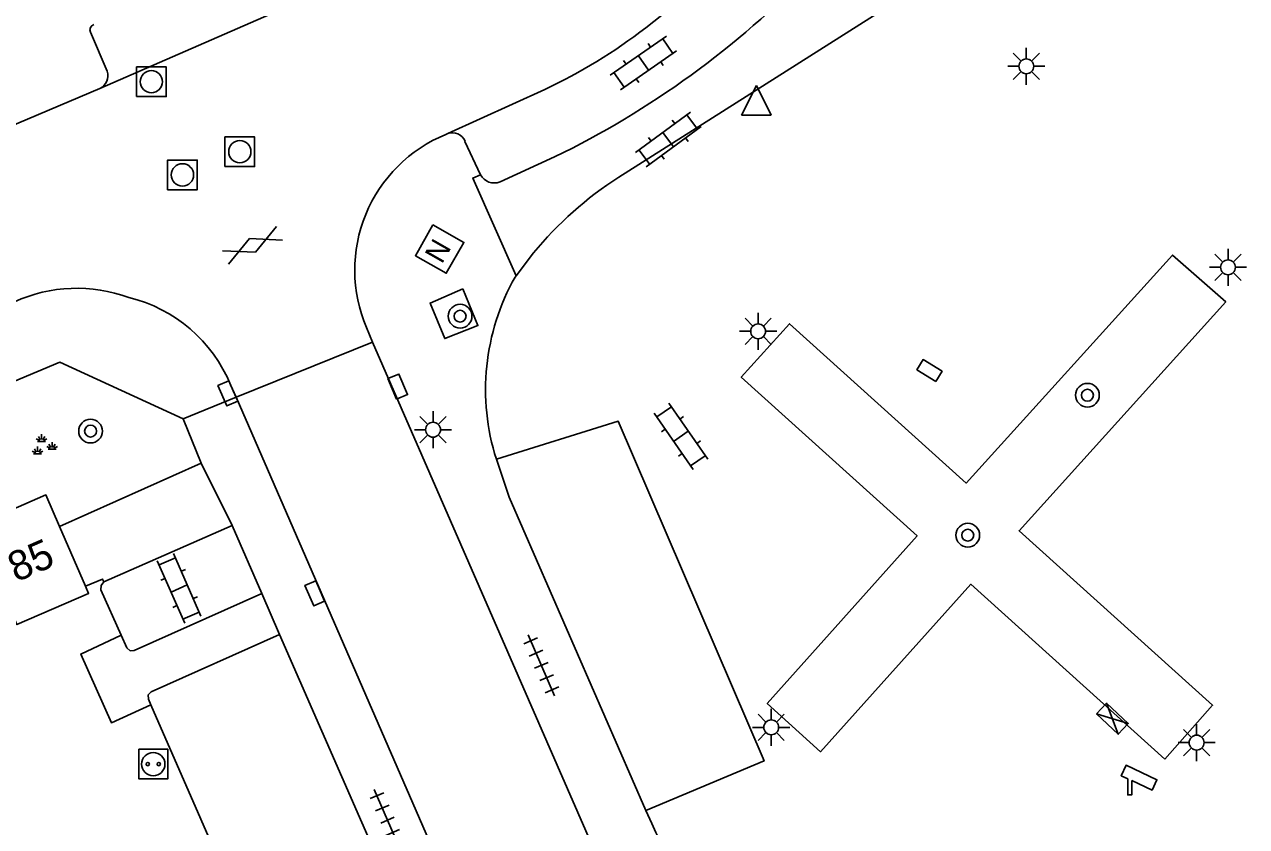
# Model space of a CAD drawing. Extents: x 132994 to 136000, y 393499 to 395512.
# Drawn here: x 134806.49 to 134847.68, y 394724.24 to 394751.28 of the extents above; entities that cross this region are included whole.
import ezdxf

# ---------------------------------------------------------------- set-up
doc = ezdxf.new("R2010")
doc.units = 0
for name, color, linetype in [('gg-anno-huisnummerreeks BGT', 7, 'Continuous'), ('gg-bbg-hoofdgebouw', 7, 'Continuous'), ('gg-knt-verharding', 7, 'Continuous'), ('gg-knt-verharding nz', 7, 'Continuous'), ('gt-grn-weggrens', 7, 'Continuous'), ('gt-symb-boom', 7, 'Continuous'), ('gt-symb-camera', 7, 'Continuous'), ('gt-symb-gesloten verharding', 7, 'Continuous'), ('gt-symb-groenvak', 7, 'Continuous'), ('gt-symb-kast', 7, 'Continuous'), ('gt-symb-klinker verharding', 7, 'Continuous'), ('gt-symb-kolk', 7, 'Continuous'), ('gt-symb-kolk center center', 7, 'Continuous'), ('gt-symb-laadpunt elektrisch vervoer', 7, 'Continuous'), ('gt-symb-lichtmast', 7, 'Continuous'), ('gt-symb-nortonput', 7, 'Continuous'), ('gt-symb-rioolschacht', 7, 'Continuous'), ('gt-symb-tegel verharding', 7, 'Continuous'), ('gt-symb-waterafsluiter', 7, 'Continuous')]:
    doc.layers.add(name, color=color, linetype=linetype)

# ---------------------------------------------------------------- blocks, each defined once
blk = doc.blocks.new('gt0-LMAST')
at = {"layer": 'gt-symb-lichtmast'}
for p, q in [((-0.182, 0.173), (-0.447, 0.438)), ((-0.005, 0.246), (-0.005, 0.621)), ((0.172, 0.173), (0.437, 0.438)), ((-0.255, -0.004), (-0.63, -0.004)), ((-0.182, -0.181), (-0.447, -0.446)), ((-0.005, -0.254), (-0.005, -0.629)), ((0.437, -0.446), (0.172, -0.181)), ((0.245, -0.004), (0.62, -0.004))]:
    blk.add_line(p, q, dxfattribs=at)
blk.add_circle((-0.005, -0.004), 0.25, dxfattribs=at)
blk = doc.blocks.new('gt0-WAFSL')
at = {"layer": 'gt-symb-waterafsluiter'}
for p, q in [((-0.5, -0.333), (0, 0.667)), ((0, 0.667), (0.5, -0.333)), ((0.5, -0.333), (-0.5, -0.333))]:
    blk.add_line(p, q, dxfattribs=at)
blk = doc.blocks.new('gt0-KL1')
at = {"layer": 'gt-symb-klinker verharding'}
for p, q in [((-0.5, 0.3), (-0.5, 0.45)), ((0.5, 0.3), (0.5, 0.45)), ((-1.15, 0.3), (1.15, 0.3)), ((-1, -0.3), (-1, 0.3)), ((0, -0.3), (0, 0.3)), ((1, -0.3), (1, 0.3)), ((-1.15, -0.3), (1.15, -0.3)), ((-0.5, -0.45), (-0.5, -0.3)), ((0.5, -0.45), (0.5, -0.3))]:
    blk.add_line(p, q, dxfattribs=at)
blk = doc.blocks.new('gt0-RS')
at = {"layer": 'gt-symb-rioolschacht'}
blk.add_lwpolyline([(-0.5, -0.5), (0.5, -0.5), (0.5, 0.5), (-0.5, 0.5)], close=True, dxfattribs=at)
blk.add_circle((0, 0), 0.375, dxfattribs=at)
blk = doc.blocks.new('gt0-KOLKCC')
at = {"layer": 'gt-symb-kolk center center'}
blk.add_lwpolyline([(-0.375, 0.2), (0.375, 0.2), (0.375, -0.2), (-0.375, -0.2)], close=True, dxfattribs=at)
blk = doc.blocks.new('gt0-BOOM')
at = {"layer": 'gt-symb-boom'}
for radius in [0.4, 0.2]:
    blk.add_circle((0, 0), radius, dxfattribs=at)
blk = doc.blocks.new('gt0-KAST')
at = {"layer": 'gt-symb-kast'}
for p, q in [((-0.501, -0.249), (0.501, 0.249)), ((-0.501, 0.249), (0.501, -0.249))]:
    blk.add_line(p, q, dxfattribs=at)
blk.add_lwpolyline([(0.501, 0.249), (-0.501, 0.249), (-0.501, -0.249), (0.501, -0.249)], close=True, dxfattribs=at)
blk = doc.blocks.new('gt0-CAMERA')
at = {"layer": 'gt-symb-camera'}
for points in [[(0.067, 0.484), (0.753, 0.164), (0.916, 0.514), (-0.121, 0.999), (-0.284, 0.648), (-0.067, 0.547)], [(0.067, 0.484), (0.067, 0), (-0.067, 0), (-0.067, 0.547)]]:
    blk.add_lwpolyline(points, dxfattribs=at)
blk = doc.blocks.new('gt0-TEG1')
at = {"layer": 'gt-symb-tegel verharding'}
for p, q in [((-1.125, 0), (1.125, 0)), ((-0.9, -0.25), (-0.9, 0.25)), ((-0.45, -0.25), (-0.45, 0.25)), ((0, -0.25), (0, 0.25)), ((0.45, -0.25), (0.45, 0.25)), ((0.9, -0.25), (0.9, 0.25))]:
    blk.add_line(p, q, dxfattribs=at)
blk = doc.blocks.new('gt0-KOLK')
at = {"layer": 'gt-symb-kolk'}
blk.add_lwpolyline([(0, 0), (0.375, 0), (0.375, 0.4), (-0.375, 0.4), (-0.375, 0), (0, 0)], dxfattribs=at)
blk = doc.blocks.new('gt0-NPUT')
at = {"layer": 'gt-symb-nortonput'}
blk.add_lwpolyline([(-0.566, -0.608), (-0.566, 0.592), (0.634, 0.592), (0.634, -0.608)], close=True, dxfattribs=at)
blk.add_text('N', height=0.7, dxfattribs=at).set_placement((-0.221, -0.381))
blk = doc.blocks.new('gt0-GESVH1')
at = {"layer": 'gt-symb-gesloten verharding'}
for p, q in [((-0.992, -0.261), (0.008, 0.239)), ((0.008, -0.261), (-0.992, 0.239)), ((0.008, 0.239), (1.008, -0.261)), ((1.008, 0.239), (0.008, -0.261))]:
    blk.add_line(p, q, dxfattribs=at)
blk = doc.blocks.new('gt0-LEV')
at = {"layer": 'gt-symb-laadpunt elektrisch vervoer'}
blk.add_lwpolyline([(-0.486, 0.501), (0.486, 0.501), (0.486, -0.499), (-0.486, -0.499)], close=True, dxfattribs=at)
for centre, radius in [((0, 0), 0.393), ((-0.186, 0), 0.0566), ((0.186, 0), 0.0566)]:
    blk.add_circle(centre, radius, dxfattribs=at)
blk = doc.blocks.new('gt0-GRVAK')
at = {"layer": 'gt-symb-groenvak'}
for p, q in [((-0.11, 0.189), (-0.228, 0.24)), ((-0.182, 0.153), (0.088, 0.153)), ((-0.091, 0.211), (-0.156, 0.322)), ((-0.047, 0.214), (-0.047, 0.393)), ((-0.004, 0.211), (0.061, 0.322)), ((0.015, 0.189), (0.133, 0.24)), ((0.262, -0.052), (0.197, 0.059)), ((0.305, -0.049), (0.305, 0.13)), ((0.349, -0.052), (0.414, 0.059)), ((-0.245, -0.228), (-0.363, -0.177)), ((-0.318, -0.264), (-0.047, -0.264)), ((-0.226, -0.206), (-0.291, -0.095)), ((-0.183, -0.203), (-0.183, -0.024)), ((-0.139, -0.206), (-0.074, -0.095)), ((-0.12, -0.228), (-0.002, -0.177)), ((0.243, -0.074), (0.125, -0.023)), ((0.17, -0.11), (0.441, -0.11)), ((0.368, -0.074), (0.486, -0.023))]:
    blk.add_line(p, q, dxfattribs=at)

msp = doc.modelspace()

# ---------------------------------------------------------------- linework, layer by layer
at = {"layer": 'gg-bbg-hoofdgebouw'}
msp.add_line((134807.671, 394734.356), (134808.543, 394732.346), dxfattribs=at)
msp.add_lwpolyline([(134807.671, 394734.356), (134807.21, 394735.42), (134804.79, 394734.37), (134806.23, 394731.05), (134808.65, 394732.1), (134808.543, 394732.346)], dxfattribs=at)
at = {"layer": 'gg-knt-verharding'}
for p, q in [((134826.514, 394746.134), (134837.549, 394753.123)), ((134808.708, 394751.019), (134809.274, 394749.701)), ((134809.023, 394749.118), (134804.53, 394747.216)), ((134820.75, 394747.6), (134820.688, 394747.572)), ((134821.855, 394746.215), (134821.333, 394747.339)), ((134824.349, 394746.813), (134822.517, 394745.974)), ((134823.641, 394743.576), (134823.054, 394742.804)), ((134823.054, 394742.804), (134823.024, 394742.765)), ((134818.017, 394741.059), (134818.22, 394740.574)), ((134818.22, 394740.574), (134813.616, 394738.712)), ((134818.22, 394740.574), (134827.534, 394719.208)), ((134813.616, 394738.712), (134813.434, 394739.129)), ((134813.616, 394738.712), (134825.581, 394711.26)), ((134812.438, 394736.49), (134811.836, 394737.988)), ((134807.671, 394734.356), (134812.438, 394736.49)), ((134813.486, 394734.393), (134809.157, 394732.486)), ((134814.489, 394732.095), (134813.486, 394734.393)), ((134827.424, 394724.78), (134827.626, 394724.341))]:
    msp.add_line(p, q, dxfattribs=at)
for points in [[(134823.054, 394742.804), (134821.596, 394746.1), (134821.855, 394746.215)], [(134844.922, 394726.511), (134846.529, 394728.326), (134840.009, 394734.209), (134846.975, 394741.926), (134845.181, 394743.506), (134838.223, 394735.816), (134832.274, 394741.188), (134830.645, 394739.387), (134836.569, 394734.036), (134831.518, 394728.384), (134833.321, 394726.759), (134838.377, 394732.409), (134844.922, 394726.511)], [(134821.257, 394742.362), (134820.156, 394741.888), (134820.649, 394740.687), (134821.77, 394741.127), (134821.257, 394742.362)], [(134811.836, 394737.988), (134807.673, 394739.889), (134800.345, 394736.818)], [(134822.39, 394736.622), (134822.826, 394735.343), (134827.424, 394724.78)], [(134809.157, 394732.486), (134809.118, 394732.582), (134808.543, 394732.346)], [(134809.743, 394730.694), (134809.06, 394732.216), (134809.066, 394732.366), (134809.157, 394732.486)], [(134809.743, 394730.694), (134809.938, 394730.259), (134810.045, 394730.164), (134810.189, 394730.17), (134814.489, 394732.095)], [(134810.745, 394728.34), (134809.418, 394727.737), (134808.383, 394730.051), (134809.743, 394730.694)], [(134810.745, 394728.34), (134810.663, 394728.528), (134810.658, 394728.674), (134810.757, 394728.784), (134815.085, 394730.715)], [(134815.085, 394730.715), (134822.058, 394714.776), (134820.82, 394714.222)], [(134810.745, 394728.34), (134817.486, 394712.928), (134817.593, 394712.828), (134817.739, 394712.843), (134820.82, 394714.222)]]:
    msp.add_lwpolyline(points, dxfattribs=at)
for centre, radius, start, end in [((134811.134, 394774.099), 30.318, 295.8424, 316.1406), ((134808.896, 394751.093), 0.202, 111.8228, 201.3568), ((134808.82, 394749.551), 0.478, 295.1073, 18.3059), ((134822.554, 394743.003), 4.936, 112.213, 203.1896), ((134820.911, 394747.177), 0.453, 20.9885, 110.7768), ((134822.319, 394746.459), 0.524, 207.7334, 292.2587), ((134833.397, 394735.512), 12.657, 122.9401, 140.421), ((134829.757, 394738.966), 7.731, 150.5656, 197.6495), ((134808.253, 394737.328), 5.059, 69.7788, 114.6172), ((134808.829, 394737.236), 4.979, 22.3452, 76.3697), ((134833.584, 394726.824), 6.455, 202.6292, 295.2993)]:
    msp.add_arc(centre, radius, start, end, dxfattribs=at)
at = {"layer": 'gg-knt-verharding nz'}
for p, q in [((134809.023, 394749.118), (134818.022, 394753.051)), ((134824.024, 394749.091), (134820.75, 394747.6))]:
    msp.add_line(p, q, dxfattribs=at)
for points in [[(134831.561, 394754.766), (134831.117, 394754.272), (134830.654, 394753.811), (134829.696, 394752.977), (134827.424, 394751.168)], [(134827.424, 394724.78), (134831.415, 394726.451), (134826.501, 394737.905), (134822.39, 394736.622)]]:
    msp.add_lwpolyline(points, dxfattribs=at)
msp.add_arc((134816.323, 394765.519), 18.144, 295.1165, 307.7236, dxfattribs=at)
at = {"layer": 'gt-grn-weggrens'}
for p, q in [((134811.836, 394737.988), (134813.616, 394738.712)), ((134813.486, 394734.393), (134812.438, 394736.49)), ((134815.085, 394730.715), (134814.489, 394732.095))]:
    msp.add_line(p, q, dxfattribs=at)

# ---------------------------------------------------------------- block references
at = {"layer": 'gt-symb-boom'}
for p in [(134821.168, 394741.444), (134842.313, 394738.78), (134808.715, 394737.57), (134838.279, 394734.061)]:
    msp.add_blockref('gt0-BOOM', p, dxfattribs=at)
at = {"layer": 'gt-symb-camera'}
msp.add_blockref('gt0-CAMERA', (134843.736, 394725.305), dxfattribs=at)
at = {"layer": 'gt-symb-gesloten verharding', "rotation": 24.078837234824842}
msp.add_blockref('gt0-GESVH1', (134814.159, 394743.839), dxfattribs=at)
at = {"layer": 'gt-symb-groenvak'}
msp.add_blockref('gt0-GRVAK', (134807.11, 394737.07), dxfattribs=at)
at = {"layer": 'gt-symb-kast', "rotation": 136.78064244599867}
msp.add_blockref('gt0-KAST', (134843.154, 394727.873), dxfattribs=at)
at = {"layer": 'gt-symb-klinker verharding'}
for p, rotation in [((134827.348, 394749.98), 34.56462293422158), ((134828.185, 394747.398), 36.37706752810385), ((134828.612, 394737.394), 124.6589362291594), ((134811.7, 394732.266), -66.35749834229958)]:
    msp.add_blockref('gt0-KL1', p, dxfattribs=dict(at, rotation=rotation))
at = {"layer": 'gt-symb-kolk'}
for p, rotation in [((134813.524, 394738.923), 113.48891320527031), ((134818.883, 394738.993), -67.2559853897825), ((134816.453, 394732.182), 113.55036696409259)]:
    msp.add_blockref('gt0-KOLK', p, dxfattribs=dict(at, rotation=rotation))
at = {"layer": 'gt-symb-kolk center center', "rotation": 148.27993988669}
msp.add_blockref('gt0-KOLKCC', (134836.988, 394739.613), dxfattribs=at)
at = {"layer": 'gt-symb-laadpunt elektrisch vervoer'}
msp.add_blockref('gt0-LEV', (134810.827, 394726.344), dxfattribs=at)
at = {"layer": 'gt-symb-lichtmast'}
for p in [(134840.256, 394749.872), (134847.055, 394743.097), (134831.219, 394740.939), (134820.263, 394737.62), (134831.659, 394727.587), (134845.996, 394727.073)]:
    msp.add_blockref('gt0-LMAST', p, dxfattribs=at)
at = {"layer": 'gt-symb-nortonput', "rotation": -119.60875615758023}
msp.add_blockref('gt0-NPUT', (134820.503, 394743.734), dxfattribs=at)
at = {"layer": 'gt-symb-rioolschacht'}
for p in [(134810.764, 394749.349), (134813.744, 394746.988), (134811.811, 394746.208)]:
    msp.add_blockref('gt0-RS', p, dxfattribs=at)
at = {"layer": 'gt-symb-tegel verharding'}
for p, rotation in [((134823.907, 394729.673), -66.66595872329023), ((134818.722, 394724.452), -66.66595872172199)]:
    msp.add_blockref('gt0-TEG1', p, dxfattribs=dict(at, rotation=rotation))
at = {"layer": 'gt-symb-waterafsluiter'}
msp.add_blockref('gt0-WAFSL', (134831.155, 394748.552), dxfattribs=at)

# ---------------------------------------------------------------- texts
at = {"layer": 'gg-anno-huisnummerreeks BGT'}
msp.add_text('85', height=1, rotation=23.5, dxfattribs=at).set_placement((134806.207, 394732.466))

doc.saveas('drawing.dxf')
